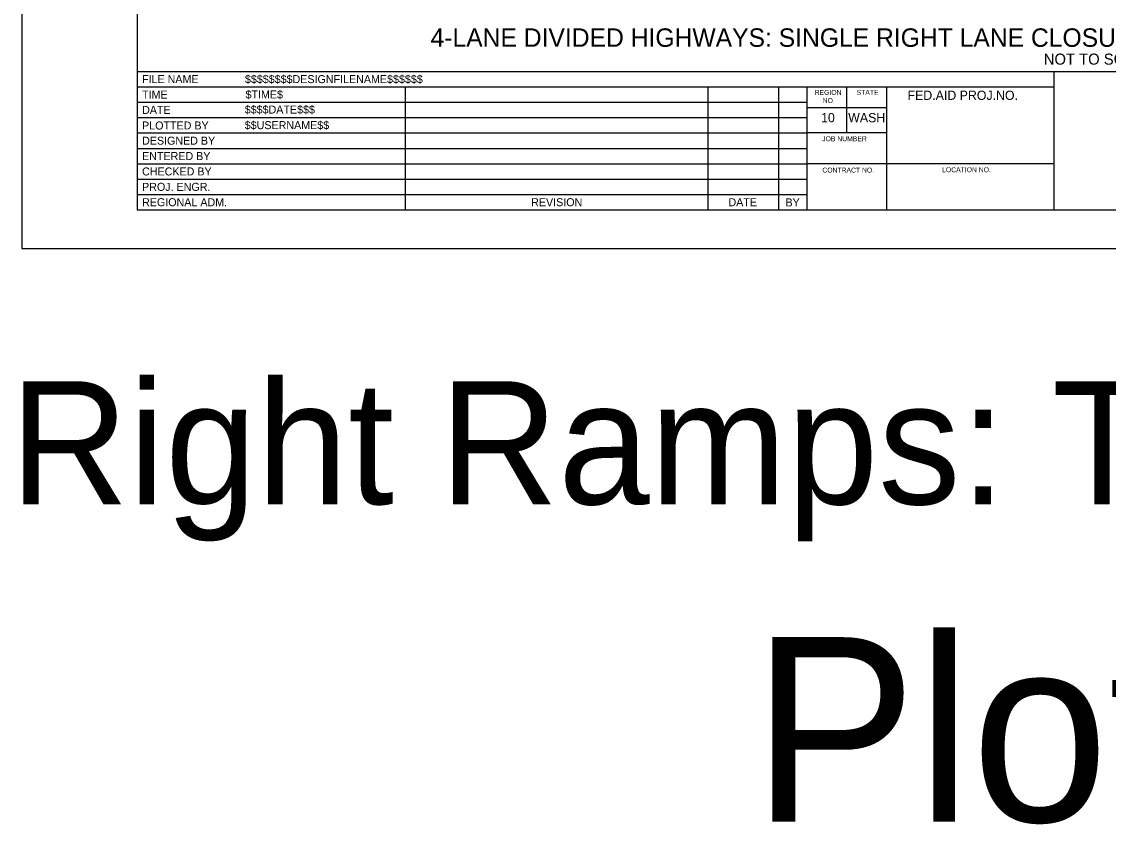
# Model space of a CAD drawing. Extents: x 99958 to 100136, y 99935 to 100013.
# Drawn here: x 100099.06 to 100107.9, y 99995.01 to 100001.53 of the extents above; entities that cross this region are included whole.
import ezdxf

# ---------------------------------------------------------------- set-up
doc = ezdxf.new("R2010")
doc.units = 0
for name, color, linetype in [('SH_DE_DetailHeading1Text', 7, 'Continuous'), ('SH_GI_PlotLimits', 7, 'Continuous'), ('SH_GI_SheetBorder', 7, 'Continuous'), ('SH_GI_SheetLocationText', 7, 'Continuous'), ('SH_GI_SheetTextInCells', 7, 'Continuous'), ('SH_GI_TitleBlockText', 7, 'Continuous')]:
    doc.layers.add(name, color=color, linetype=linetype)

msp = doc.modelspace()

# ---------------------------------------------------------------- linework, layer by layer
at = {"layer": 'SH_GI_PlotLimits'}
msp.add_lwpolyline([(100099.0625, 99999.6875), (100116.0625, 99999.6875), (100116.0625, 100010.6875), (100099.0625, 100010.6875)], close=True, dxfattribs=at)
at = {"layer": 'SH_GI_SheetBorder'}
for p, q in [((100100, 100010.375), (100100, 100000)), ((100100, 100001.1259), (100115.75, 100001.1259)), ((100107.4566, 100000), (100107.4566, 100001.1259)), ((100100, 100001.0008), (100107.4566, 100001.0008)), ((100102.179, 100001.0008), (100102.179, 100000)), ((100104.641, 100001.0008), (100104.641, 100000)), ((100105.2164, 100001.0008), (100105.2164, 100000)), ((100105.4451, 100001.0008), (100105.4451, 100000)), ((100105.7719, 100000.6255), (100105.7719, 100001.0008)), ((100106.0956, 100000), (100106.0956, 100001.0008)), ((100100, 100000.8757), (100102.1821, 100000.8757)), ((100102.1821, 100000.8757), (100105.4466, 100000.8757)), ((100100, 100000.7506), (100102.1821, 100000.7506)), ((100102.1821, 100000.7506), (100105.4466, 100000.7506)), ((100106.0958, 100000.831), (100105.4466, 100000.831)), ((100100, 100000.6255), (100105.4466, 100000.6255)), ((100106.0958, 100000.6255), (100105.4466, 100000.6255)), ((100100, 100000.5004), (100105.4466, 100000.5004)), ((100100, 100000.3753), (100105.4466, 100000.3753)), ((100107.4566, 100000.3753), (100105.4466, 100000.3753)), ((100100, 100000.2502), (100105.4466, 100000.2502)), ((100100, 100000.1251), (100105.4466, 100000.1251)), ((100100, 100000), (100115.75, 100000))]:
    msp.add_line(p, q, dxfattribs=at)

# ---------------------------------------------------------------- texts
at = {"layer": 'SH_DE_DetailHeading1Text'}
for s, height, p in [('4-LANE DIVIDED HIGHWAYS: SINGLE RIGHT LANE CLOSURE (45+ MPH, MAINTAIN EXISTING SPEED LIMIT)', 0.15, (100102.3867, 100001.3259)), ('NOT TO SCALE', 0.09, (100107.3727, 100001.1809))]:
    msp.add_text(s, height=height, rotation=360, dxfattribs=at).set_placement(p)
at = {"layer": 'SH_GI_SheetLocationText'}
for s, height, p in [('Right Ramps: Tapered On-Ramp', 1, (100098.9666, 99997.6071)), ('Plot 6', 1.5, (100105.0007, 99995.0267))]:
    msp.add_text(s, height=height, dxfattribs=at).set_placement(p)
at = {"layer": 'SH_GI_SheetTextInCells'}
for s, height, p in [('FILE NAME', 0.06505, (100100.041, 100001.0308)), ('TIME', 0.06505, (100100.041, 100000.9057)), ('REGION', 0.04003, (100105.5099, 100000.9352)), ('STATE', 0.04003, (100105.8511, 100000.9357)), ('FED.AID PROJ.NO.', 0.07506, (100106.2652, 100000.8945)), ('DATE', 0.06505, (100100.041, 100000.7806)), ('NO.', 0.04003, (100105.5752, 100000.869)), ('10', 0.07506, (100105.5621, 100000.7131)), ('WASH', 0.07506, (100105.7826, 100000.7131)), ('PLOTTED BY', 0.06505, (100100.041, 100000.6538)), ('DESIGNED BY', 0.065052, (100100.041, 100000.5304)), ('JOB NUMBER', 0.04003, (100105.5712, 100000.5587)), ('ENTERED BY', 0.06505, (100100.041, 100000.4053)), ('CHECKED BY', 0.06505, (100100.041, 100000.2802)), ('CONTRACT NO.', 0.040032, (100105.5725, 100000.3037)), ('LOCATION NO.', 0.040032, (100106.5465, 100000.3067)), ('PROJ. ENGR.', 0.065052, (100100.041, 100000.1551)), ('REGIONAL ADM.', 0.065052, (100100.041, 100000.03)), ('REVISION', 0.06505, (100103.2048, 100000.03)), ('DATE', 0.06505, (100104.8091, 100000.03)), ('BY', 0.06505, (100105.2725, 100000.0285))]:
    msp.add_text(s, height=height, dxfattribs=at).set_placement(p)
at = {"layer": 'SH_GI_TitleBlockText'}
for s, height, p in [('$$$$$$$$DESIGNFILENAME$$$$$$', 0.065052, (100100.8775, 100001.0308)), ('$TIME$', 0.06505, (100100.882, 100000.9059)), ('$$$$DATE$$$', 0.065052, (100100.8759, 100000.7835)), ('$$USERNAME$$', 0.065052, (100100.8759, 100000.6567))]:
    msp.add_text(s, height=height, dxfattribs=at).set_placement(p)

doc.saveas('drawing.dxf')
